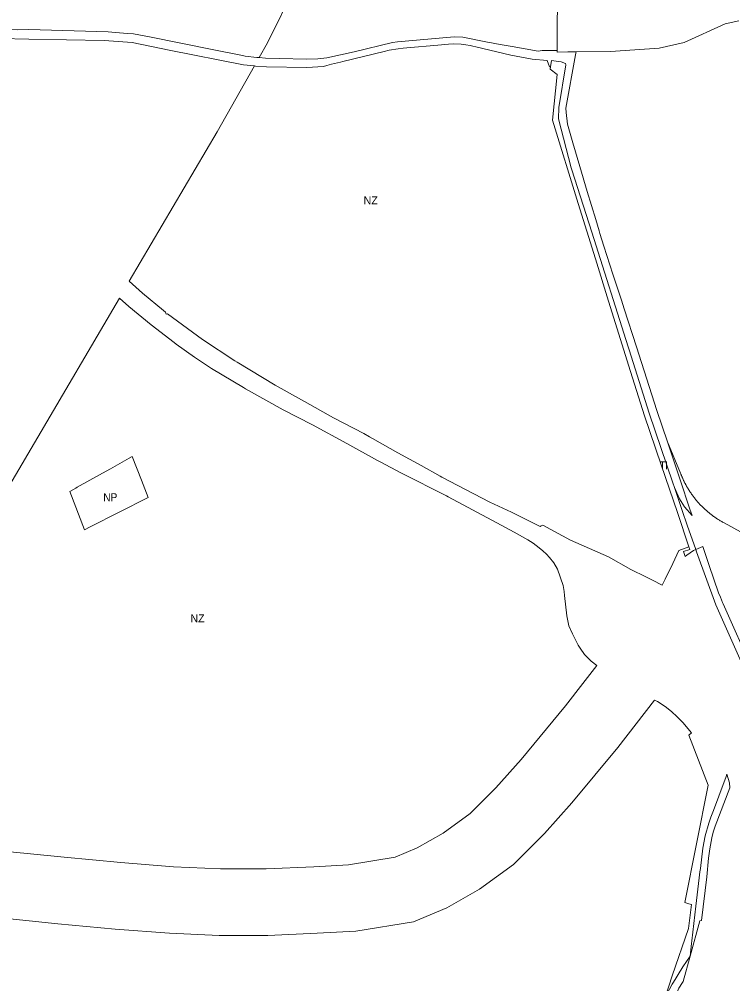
# Model space of a CAD drawing. Extents: x -650451 to -642268, y -1075216 to -1066610.
# Drawn here: x -647570 to -646501, y -1069167 to -1067721 of the extents above; entities that cross this region are included whole.
import ezdxf

# ---------------------------------------------------------------- set-up
doc = ezdxf.new("R2010")
doc.units = 0
doc.header["$LTSCALE"] = 4.8
for name, color, linetype, lineweight in [('24', 7, 'Continuous', 13), ('30', 7, 'Continuous', 13), ('46', 7, 'Continuous', 13), ('48', 7, 'Continuous', 13)]:
    doc.layers.add(name, color=color, linetype=linetype, lineweight=lineweight)
doc.layers.add('62', color=7, linetype='Continuous')

msp = doc.modelspace()

# ---------------------------------------------------------------- linework, layer by layer
at = {"layer": '24'}
msp.add_line((-646556.22, -1068515.84), (-646545.57, -1068511.42), dxfattribs=at)
for points in [[(-647400.63, -1067756.19), (-647442.6, -1067753.13), (-647555.67, -1067750.91), (-647597.83, -1067750.21), (-647673.47, -1067753.48), (-647674.67, -1067748.73), (-647676.47, -1067744.5), (-647678.66, -1067739.38), (-647667.76, -1067739.01), (-647638.75, -1067738.03), (-647596.91, -1067736.61), (-647572.33, -1067737.03), (-647555.58, -1067736.71), (-647436.72, -1067740.02), (-647408.2, -1067742.37)], [(-647408.2, -1067742.37), (-647398.74, -1067743.15), (-647374.55, -1067747.34), (-647280.78, -1067766.44), (-647237.91, -1067775.18), (-647231.17, -1067776.55), (-647213.92, -1067778.26), (-647210.537, -1067778.594)], [(-647217.611, -1067791.149), (-647233.83, -1067789.69), (-647345.11, -1067767.28), (-647400.63, -1067756.19)], [(-646773.65, -1067792.47), (-646775.05, -1067792.44), (-646778.88, -1067782.91), (-646801.25, -1067780.89), (-646833.41, -1067774.95), (-646885.52, -1067762.26), (-646890.41, -1067761.24), (-646894.23, -1067760.44), (-646900.91, -1067759.59), (-646907.67, -1067758.48), (-646919.86, -1067758.07), (-646926.9, -1067758.34), (-646942.83, -1067759.83), (-646989, -1067764.16), (-646994.8, -1067764.36), (-647002.26, -1067765.37), (-647015.38, -1067767.6), (-647023.1, -1067769.48), (-647085.03, -1067784.6), (-647088.69, -1067785.5), (-647101.76, -1067788.69), (-647108.84, -1067790.42), (-647114.17, -1067791.72), (-647139.11, -1067793.54), (-647199.42, -1067792.41), (-647215.71, -1067791.32), (-647217.611, -1067791.149)], [(-647210.537, -1067778.594), (-647200.75, -1067779.56), (-647179.45, -1067779.99), (-647140, -1067780.79), (-647122.49, -1067780.52), (-647109.12, -1067778.76), (-647068.08, -1067769.88), (-647010.54, -1067755.92), (-647003.22, -1067754.91), (-646918.11, -1067747.74), (-646904.97, -1067747.77), (-646868.2, -1067755.4), (-646864.55, -1067756.1), (-646854.89, -1067757.85), (-646846.07, -1067759.45), (-646831.22, -1067762.14), (-646792.43, -1067769.16), (-646786.06, -1067768.19), (-646772.99, -1067768.14), (-646769.88, -1067768.13), (-646763.65, -1067767.79)], [(-646763.65, -1067767.79), (-646763.65, -1067768.43), (-646763.64, -1067770.23), (-646747.76, -1067770.05), (-646735.25, -1067769.92)], [(-646735.25, -1067769.92), (-646735.62, -1067771.91), (-646736.14, -1067774.69), (-646750.95, -1067854.19), (-646750.27, -1067860.77), (-646748.47, -1067878.33), (-646740.25, -1067906.19), (-646729.69, -1067942.02), (-646718.71, -1067979.26), (-646706, -1068021.35), (-646700.86, -1068038.38), (-646699.75, -1068042.04), (-646694.03, -1068061), (-646680.26, -1068103.41), (-646667.62, -1068142.32), (-646663.49, -1068155.04), (-646644.93, -1068212.18), (-646614.29, -1068307.63), (-646598.635, -1068354.436)], [(-646588.07, -1068422.96), (-646590.47, -1068415.9), (-646625.74, -1068311.34), (-646655.75, -1068216.65), (-646657.22, -1068212.03), (-646711.78, -1068040.39), (-646741.83, -1067946.59), (-646742.72, -1067943.82), (-646761.85, -1067870.21), (-646761.1, -1067853.23), (-646750.91, -1067789.32), (-646751.27, -1067787.27), (-646758.03, -1067784.73), (-646769.01, -1067783.47), (-646772.2, -1067783.1), (-646773.65, -1067792.47)], [(-646598.635, -1068354.436), (-646579.62, -1068411.29), (-646564.78, -1068455.41), (-646561.544, -1068464.842)], [(-646561.544, -1068464.842), (-646572.984, -1068451.81), (-646580.625, -1068439.803), (-646588.07, -1068422.96)], [(-646486.23, -1068688.54), (-646526.1, -1068598.55), (-646555, -1068519.38), (-646556.22, -1068515.84)], [(-646545.57, -1068511.42), (-646541.06, -1068524.58), (-646535.84, -1068539.8), (-646521.81, -1068580.69), (-646519.14, -1068587.06), (-646516.07, -1068595.08), (-646515.09, -1068597.29), (-646470.65, -1068697.38), (-646486.23, -1068688.54)], [(-646529.44, -1068906.81), (-646521.63, -1068885.74), (-646510.56, -1068855.86), (-646509.323, -1068852.529)], [(-646509.323, -1068852.529), (-646505.69, -1068865.56), (-646505.17, -1068872.78)], [(-646505.17, -1068872.78), (-646526.81, -1068930.69), (-646530.08, -1068939.43), (-646532.13, -1068948), (-646535.13, -1068964.38), (-646537.02, -1068978.44), (-646539.77, -1069006.25), (-646547.413, -1069071.71)], [(-646555.84, -1069050.22), (-646550.89, -1069007.7), (-646549.81, -1068998.88), (-646549.17, -1068993.71), (-646545.42, -1068963.3), (-646542.16, -1068945.12), (-646536.54, -1068925.95), (-646533.28, -1068917.17), (-646529.44, -1068906.81)], [(-646564.54, -1069125.08), (-646562.35, -1069106.21), (-646561.88, -1069102.18), (-646555.84, -1069050.22)], [(-646547.413, -1069071.71), (-646549.91, -1069072.542), (-646564.54, -1069125.08)], [(-646564.54, -1069125.08), (-646564.605, -1069125.271), (-646575.015, -1069163.152), (-646575.87, -1069164.54), (-646581.29, -1069173.32), (-646589.56, -1069192.07), (-646601.41, -1069229.34), (-646613.6, -1069267.04), (-646627.59, -1069310.34), (-646628.66, -1069313.66), (-646642.89, -1069357.68)], [(-646601.82, -1069187.25), (-646595.32, -1069174.92), (-646591.4, -1069167.48), (-646590.38, -1069165.55), (-646586.97, -1069160.06), (-646585.42, -1069157.56), (-646583.89, -1069155.1), (-646582.46, -1069152.81), (-646575.4, -1069141.46), (-646564.54, -1069125.08)]]:
    msp.add_lwpolyline(points, dxfattribs=at)
at = {"layer": '30'}
for points in [[(-646773.65, -1067792.47), (-646772.2, -1067783.1), (-646769.01, -1067783.47), (-646758.03, -1067784.73), (-646751.27, -1067787.27), (-646750.91, -1067789.32), (-646761.1, -1067853.23), (-646761.85, -1067870.21), (-646742.72, -1067943.82), (-646741.83, -1067946.59), (-646711.78, -1068040.39), (-646657.22, -1068212.03), (-646655.75, -1068216.65), (-646625.74, -1068311.34), (-646590.47, -1068415.9), (-646588.07, -1068422.96)], [(-646566.33, -1068512.04), (-646583.64, -1068460.55), (-646595.67, -1068425.48), (-646608.14, -1068389.1), (-646633.16, -1068315.26), (-646653.73, -1068249.25), (-646686.65, -1068143.62), (-646706.52, -1068080.45), (-646732.3, -1067997.18), (-646770.85, -1067872.24), (-646763.68, -1067804.12), (-646774.2, -1067796.04), (-646773.65, -1067792.47)], [(-646588.07, -1068422.96), (-646576.4, -1068457.27), (-646568.87, -1068479.14), (-646556.22, -1068515.84)], [(-646572.02, -1068526.07), (-646574.48, -1068518.75), (-646565.04, -1068515.86), (-646566.33, -1068512.04)], [(-646556.22, -1068515.84), (-646559.72, -1068517.29), (-646569.61, -1068524.1), (-646572.02, -1068526.07)]]:
    msp.add_lwpolyline(points, dxfattribs=at)
at = {"layer": '46'}
for points in [[(-647210.537, -1067778.594), (-647198.088, -1067756.5), (-647155.592, -1067670.17), (-647108.971, -1067561.55), (-647061.252, -1067430.908)], [(-647061.252, -1067430.908), (-647031.34, -1067440.67), (-647036.59, -1067534.22), (-646885.13, -1067564.9), (-646881.01, -1067532.23), (-646745.14, -1067570.84), (-646757.65, -1067653.67), (-646763.84, -1067717.63), (-646763.65, -1067767.79)], [(-646735.25, -1067769.92), (-646684.13, -1067769.34), (-646610.97, -1067764.46), (-646573.28, -1067755.92), (-646512.09, -1067728.15), (-646491.51, -1067723.35)], [(-647217.611, -1067791.149), (-647215.71, -1067791.32), (-647199.42, -1067792.41), (-647139.11, -1067793.54), (-647114.17, -1067791.72), (-647108.84, -1067790.42), (-647101.76, -1067788.69), (-647088.69, -1067785.5), (-647085.03, -1067784.6), (-647023.1, -1067769.48), (-647015.38, -1067767.6), (-647002.26, -1067765.37), (-646994.8, -1067764.36), (-646989, -1067764.16), (-646942.83, -1067759.83), (-646926.9, -1067758.34), (-646919.86, -1067758.07), (-646907.67, -1067758.48), (-646900.91, -1067759.59), (-646894.23, -1067760.44), (-646890.41, -1067761.24), (-646885.52, -1067762.26), (-646833.41, -1067774.95), (-646801.25, -1067780.89), (-646778.88, -1067782.91), (-646775.05, -1067792.44), (-646773.65, -1067792.47)], [(-646763.65, -1067767.79), (-646769.88, -1067768.13), (-646772.99, -1067768.14), (-646786.06, -1067768.19), (-646792.43, -1067769.16), (-646831.22, -1067762.14), (-646846.07, -1067759.45), (-646854.89, -1067757.85), (-646864.55, -1067756.1), (-646868.2, -1067755.4), (-646904.97, -1067747.77), (-646918.11, -1067747.74), (-647003.22, -1067754.91), (-647010.54, -1067755.92), (-647068.08, -1067769.88), (-647109.12, -1067778.76), (-647122.49, -1067780.52), (-647140, -1067780.79), (-647179.45, -1067779.99), (-647200.75, -1067779.56), (-647210.537, -1067778.594)], [(-646598.635, -1068354.436), (-646614.29, -1068307.63), (-646644.93, -1068212.18), (-646663.49, -1068155.04), (-646667.62, -1068142.32), (-646680.26, -1068103.41), (-646694.03, -1068061), (-646699.75, -1068042.04), (-646700.86, -1068038.38), (-646706, -1068021.35), (-646718.71, -1067979.26), (-646729.69, -1067942.02), (-646740.25, -1067906.19), (-646748.47, -1067878.33), (-646750.27, -1067860.77), (-646750.95, -1067854.19), (-646736.14, -1067774.69), (-646735.62, -1067771.91), (-646735.25, -1067769.92)], [(-647405.026, -1068113.904), (-647273.297, -1067889.981), (-647217.611, -1067791.149)], [(-646773.65, -1067792.47), (-646774.2, -1067796.04), (-646763.68, -1067804.12), (-646770.85, -1067872.24), (-646732.3, -1067997.18), (-646706.52, -1068080.45), (-646686.65, -1068143.62), (-646653.73, -1068249.25), (-646633.16, -1068315.26), (-646608.14, -1068389.1), (-646595.67, -1068425.48), (-646583.64, -1068460.55), (-646566.33, -1068512.04)], [(-646606.59, -1068569.33), (-646620.94, -1068561.96), (-646625.86, -1068559.47), (-646631.18, -1068556.77), (-646653.21, -1068545.58), (-646686.84, -1068526.89), (-646743.69, -1068501.76), (-646785.05, -1068479.12), (-646787.55, -1068480.36), (-646789.49, -1068481.31), (-646832.29, -1068460.04), (-646864.48, -1068444.64), (-646936.47, -1068407.23), (-646938.95, -1068405.8), (-646967.64, -1068390), (-647002.71, -1068371.09), (-647040.77, -1068349.4), (-647044.93, -1068347.08), (-647053.75, -1068342.11), (-647099.2, -1068318.27), (-647142.41, -1068293.81), (-647186.26, -1068269.45), (-647243.39, -1068235.26), (-647246.8, -1068233.08), (-647295.47, -1068201.09), (-647347.74, -1068162.54), (-647349.59, -1068163.24), (-647350.6, -1068160.26), (-647353.81, -1068157.67), (-647385.13, -1068131.51), (-647405.026, -1068113.904)], [(-647778.95, -1068752.433), (-647675.054, -1068572.919), (-647419.74, -1068138.917)], [(-647419.74, -1068138.917), (-647405.71, -1068151.74), (-647372.38, -1068179.01), (-647337.74, -1068205.67), (-647334.62, -1068208.02), (-647307.39, -1068227.44), (-647281.64, -1068244.34), (-647234.11, -1068273.04), (-647230.83, -1068274.93), (-647174.56, -1068306.35), (-647130.29, -1068328.8), (-647079.16, -1068357.01), (-647032.91, -1068382.51), (-647029.23, -1068384.46), (-646997.06, -1068401.37), (-646929.56, -1068435.42), (-646927.06, -1068436.66), (-646854.18, -1068475.8), (-646828.2, -1068489.61), (-646807.82, -1068501.17), (-646799.79, -1068506.39), (-646790.66, -1068513.24), (-646785.34, -1068517.77), (-646779.93, -1068522.9), (-646775.44, -1068527.74), (-646768.95, -1068535.8), (-646763.1, -1068545.18), (-646754.92, -1068569.81), (-646753.35, -1068578.6), (-646752.59, -1068584.55), (-646749.35, -1068615.18), (-646746.32, -1068630.23), (-646740.91, -1068642.34), (-646735.62, -1068652.21), (-646732.25, -1068659.06), (-646729.34, -1068663.94), (-646722.6, -1068673.11), (-646716.39, -1068679.8), (-646712.93, -1068683), (-646704.316, -1068689.698), (-646725.374, -1068716.786), (-646751.116, -1068749.975), (-646817.718, -1068830.545), (-646855.506, -1068872.883), (-646894.206, -1068911.595), (-646934.465, -1068940.759), (-646973.61, -1068963.135), (-647006.63, -1068977.08), (-647076.422, -1068988.18), (-647128.674, -1068991.167), (-647199.672, -1068994.255), (-647268.348, -1068994.255), (-647338.816, -1068991.19), (-647417.895, -1068984.986), (-647502.412, -1068977.157), (-647629.424, -1068964.608)], [(-646572.304, -1068416.345), (-646572.64, -1068415.688), (-646572.973, -1068415.029), (-646573.302, -1068414.369), (-646573.628, -1068413.707), (-646573.95, -1068413.044), (-646574.269, -1068412.379), (-646574.584, -1068411.712), (-646574.896, -1068411.043), (-646575.204, -1068410.374), (-646575.508, -1068409.702), (-646575.809, -1068409.03), (-646576.107, -1068408.355), (-646576.4, -1068407.68), (-646576.691, -1068407.003), (-646576.977, -1068406.324), (-646577.26, -1068405.645), (-646577.539, -1068404.964), (-646577.815, -1068404.281), (-646578.087, -1068403.598), (-646578.355, -1068402.913), (-646578.62, -1068402.227), (-646578.881, -1068401.54), (-646598.635, -1068354.436)], [(-646234.342, -1068629.892), (-646513.45, -1068476.025), (-646514.726, -1068475.337), (-646515.88, -1068474.7), (-646517.029, -1068474.051), (-646518.173, -1068473.39), (-646519.312, -1068472.719), (-646520.446, -1068472.036), (-646521.574, -1068471.342), (-646522.696, -1068470.636), (-646523.812, -1068469.92), (-646524.923, -1068469.192), (-646526.027, -1068468.454), (-646527.125, -1068467.705), (-646528.216, -1068466.945), (-646529.3, -1068466.174), (-646530.378, -1068465.393), (-646531.449, -1068464.601), (-646532.513, -1068463.799), (-646533.569, -1068462.987), (-646534.618, -1068462.164), (-646535.659, -1068461.331), (-646536.693, -1068460.488), (-646537.718, -1068459.635), (-646538.736, -1068458.773), (-646539.745, -1068457.901), (-646540.747, -1068457.018), (-646541.739, -1068456.127), (-646542.724, -1068455.227), (-646543.699, -1068454.318), (-646544.666, -1068453.399), (-646545.623, -1068452.47), (-646546.572, -1068451.534), (-646547.511, -1068450.589), (-646548.442, -1068449.635), (-646549.362, -1068448.673), (-646550.273, -1068447.702), (-646551.175, -1068446.723), (-646552.067, -1068445.738), (-646552.948, -1068444.744), (-646553.82, -1068443.741), (-646554.682, -1068442.732), (-646555.534, -1068441.715), (-646556.375, -1068440.69), (-646557.206, -1068439.658), (-646558.027, -1068438.62), (-646558.837, -1068437.575), (-646559.637, -1068436.524), (-646560.426, -1068435.467), (-646561.204, -1068434.402), (-646561.971, -1068433.332), (-646562.395, -1068432.731), (-646562.816, -1068432.128), (-646563.234, -1068431.522), (-646563.648, -1068430.915), (-646564.06, -1068430.305), (-646564.469, -1068429.693), (-646564.874, -1068429.078), (-646565.277, -1068428.461), (-646565.676, -1068427.842), (-646566.072, -1068427.221), (-646566.465, -1068426.597), (-646566.854, -1068425.972), (-646567.241, -1068425.344), (-646567.624, -1068424.714), (-646568.004, -1068424.082), (-646568.381, -1068423.448), (-646568.754, -1068422.812), (-646569.124, -1068422.174), (-646569.491, -1068421.534), (-646569.854, -1068420.892), (-646570.215, -1068420.248), (-646570.571, -1068419.602), (-646570.925, -1068418.954), (-646571.275, -1068418.305), (-646571.621, -1068417.653), (-646571.964, -1068417), (-646572.304, -1068416.345)], [(-646566.33, -1068512.04), (-646581.64, -1068517.24), (-646590.31, -1068536.69), (-646602.01, -1068560.15), (-646606.59, -1068569.33)], [(-647798.631, -1069052.508), (-647756.441, -1069053.207), (-647708.401, -1069056.275), (-647511.94, -1069076.703), (-647426.417, -1069084.624), (-647344.902, -1069091.02), (-647270.522, -1069094.255), (-647197.498, -1069094.255), (-647123.648, -1069091.043), (-647065.688, -1069087.73), (-646978.92, -1069073.93), (-646929.186, -1069052.925), (-646880.163, -1069024.903), (-646829.104, -1068987.917), (-646782.784, -1068941.581), (-646741.85, -1068895.719), (-646673.05, -1068812.491), (-646617.991, -1068741.503), (-646613.44, -1068743.65), (-646601.86, -1068751.01), (-646592.53, -1068758.66), (-646583.98, -1068766.42), (-646575.28, -1068775.04), (-646562.49, -1068790.69)], [(-646562.49, -1068790.69), (-646566.34, -1068794.32), (-646537.3, -1068868.95), (-646572.42, -1069044.94), (-646566.25, -1069046.92), (-646562.61, -1069048.08)], [(-646562.61, -1069048.08), (-646566.82, -1069083.62), (-646591.26, -1069154.54), (-646601.82, -1069187.25)]]:
    msp.add_lwpolyline(points, dxfattribs=at)
msp.add_lwpolyline([(-647376.86, -1068437.7), (-647386.94, -1068411.82), (-647400.64, -1068376.62), (-647405.16, -1068379.14), (-647433.4, -1068394.87), (-647445.1, -1068401.38), (-647483.27, -1068422.64), (-647485.24, -1068423.74), (-647494.28, -1068428.78), (-647472.11, -1068486.2), (-647463.75, -1068481.94)], close=True, dxfattribs=at)
at = {"layer": '48'}
msp.add_lwpolyline([(-647376.86, -1068437.7), (-647463.75, -1068481.94), (-647472.11, -1068486.2), (-647494.28, -1068428.78), (-647485.24, -1068423.74), (-647483.27, -1068422.64), (-647445.1, -1068401.38), (-647433.4, -1068394.87), (-647405.16, -1068379.14), (-647400.64, -1068376.62), (-647386.94, -1068411.82)], close=True, dxfattribs=at)

# ---------------------------------------------------------------- texts
at = {"layer": '62'}
for p in [(-647053.958, -1067998.585), (-647313.431, -1068624.942)]:
    msp.add_text('NZ', height=12, dxfattribs=at).set_placement(p)
for s, width, p in [('TI', 0.85, (-646610.18, -1068395.72)), ('NP', 0.95, (-647444.08, -1068443.543))]:
    msp.add_text(s, height=12, dxfattribs=dict(at, width=width)).set_placement(p)

doc.saveas('drawing.dxf')
